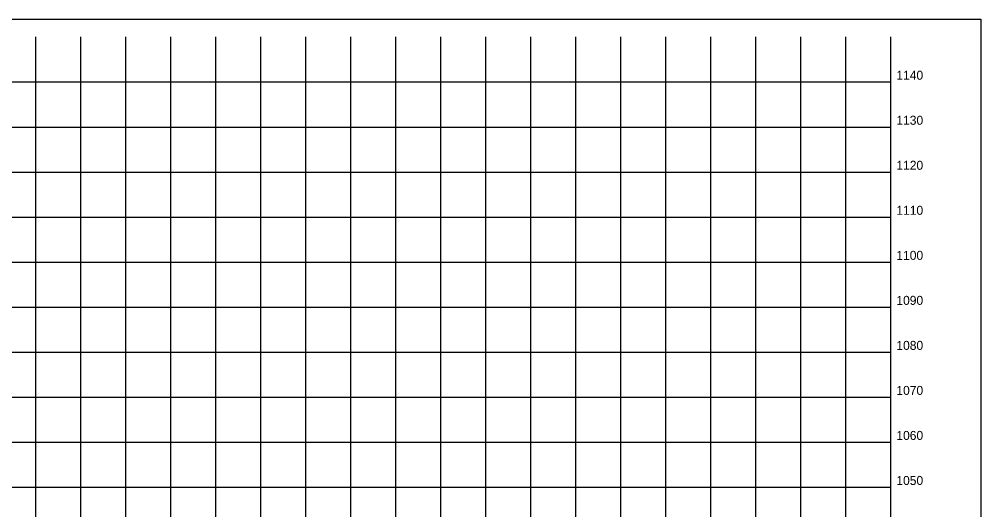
# Model space of a CAD drawing. Extents: x 1131015 to 1136271, y 133453 to 174329.
# Drawn here: x 1132296.8 to 1132510.5, y 159219.7 to 159328.6 of the extents above; entities that cross this region are included whole.
import ezdxf

# ---------------------------------------------------------------- set-up
doc = ezdxf.new("R2010")
doc.units = 0
for name, color, linetype in [('DESIGN - SHEET - Corner Text', 7, 'Continuous'), ('DESIGN - SHEET - Linework', 7, 'Continuous'), ('DESIGN - SHEET - Plot Shape', 7, 'Continuous')]:
    doc.layers.add(name, color=color, linetype=linetype)

msp = doc.modelspace()

# ---------------------------------------------------------------- linework, layer by layer
at = {"layer": 'DESIGN - SHEET - Linework'}
for p, q in [((1132300.46, 159114.66), (1132300.46, 159324.66)), ((1132310.46, 159114.66), (1132310.46, 159324.66)), ((1132320.46, 159114.66), (1132320.46, 159324.66)), ((1132330.46, 159114.66), (1132330.46, 159324.66)), ((1132340.46, 159114.66), (1132340.46, 159324.66)), ((1132350.46, 159114.66), (1132350.46, 159324.66)), ((1132360.46, 159114.66), (1132360.46, 159324.66)), ((1132370.46, 159114.66), (1132370.46, 159324.66)), ((1132380.46, 159114.66), (1132380.46, 159324.66)), ((1132390.46, 159114.66), (1132390.46, 159324.66)), ((1132400.46, 159114.66), (1132400.46, 159324.66)), ((1132410.46, 159114.66), (1132410.46, 159324.66)), ((1132420.46, 159114.66), (1132420.46, 159324.66)), ((1132430.46, 159114.66), (1132430.46, 159324.66)), ((1132440.46, 159114.66), (1132440.46, 159324.66)), ((1132450.46, 159114.66), (1132450.46, 159324.66)), ((1132460.46, 159114.66), (1132460.46, 159324.66)), ((1132470.46, 159114.66), (1132470.46, 159324.66)), ((1132480.46, 159114.66), (1132480.46, 159324.66)), ((1132190.46, 159314.66), (1132490.46, 159314.66)), ((1132190.46, 159304.66), (1132490.46, 159304.66)), ((1132190.46, 159294.66), (1132490.46, 159294.66)), ((1132190.46, 159284.66), (1132490.46, 159284.66)), ((1132190.46, 159274.66), (1132490.46, 159274.66)), ((1132190.46, 159264.66), (1132490.46, 159264.66)), ((1132190.46, 159254.66), (1132490.46, 159254.66)), ((1132190.46, 159244.66), (1132490.46, 159244.66)), ((1132190.46, 159234.66), (1132490.46, 159234.66)), ((1132190.46, 159224.66), (1132490.46, 159224.66))]:
    msp.add_line(p, q, dxfattribs=at)
msp.add_lwpolyline([(1132190.46, 159324.66), (1132190.46, 159114.66), (1132490.46, 159114.66), (1132490.46, 159324.66)], dxfattribs=at)
at = {"layer": 'DESIGN - SHEET - Plot Shape'}
msp.add_lwpolyline([(1132170.46, 159328.6), (1132510.46, 159328.6), (1132510.46, 159110.72), (1132170.46, 159110.72)], close=True, dxfattribs=at)

# ---------------------------------------------------------------- texts
at = {"layer": 'DESIGN - SHEET - Corner Text'}
for s, p in [('1140', (1132491.7, 159315.16)), ('1130', (1132491.7, 159305.16)), ('1120', (1132491.7, 159295.16)), ('1110', (1132491.7, 159285.16)), ('1100', (1132491.7, 159275.16)), ('1090', (1132491.7, 159265.16)), ('1080', (1132491.7, 159255.16)), ('1070', (1132491.7, 159245.16)), ('1060', (1132491.7, 159235.16)), ('1050', (1132491.7, 159225.16))]:
    msp.add_text(s, height=2, dxfattribs=at).set_placement(p)

doc.saveas('drawing.dxf')
